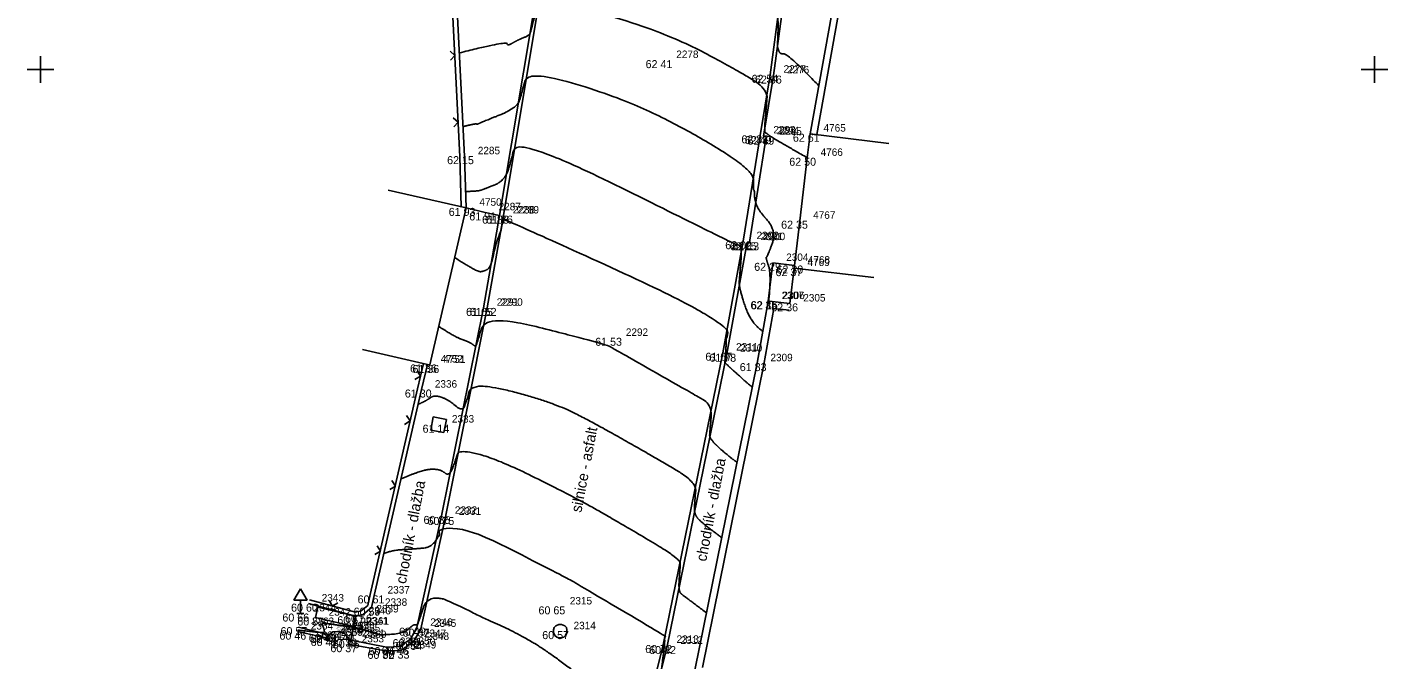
# Model space of a CAD drawing. Extents: x -704017 to -701500, y -1008977 to -1008450.
# Drawn here: x -701700.5 to -701649.5, y -1008772.1 to -1008748.4 of the extents above; entities that cross this region are included whole.
import ezdxf

# ---------------------------------------------------------------- set-up
doc = ezdxf.new("R2010")
doc.units = 0
for name, color, linetype in [('Z_body', 7, 'Continuous'), ('Z_body_cisla', 7, 'Continuous'), ('Z_body_vysky', 7, 'Continuous'), ('Z_budovy', 7, 'Continuous'), ('Z_chodnik', 7, 'Continuous'), ('Z_dopravni_znaceni', 7, 'Continuous'), ('Z_hekt_sit', 7, 'Continuous'), ('Z_komunikace', 7, 'Continuous'), ('Z_obruby', 7, 'Continuous'), ('Z_oploceni', 7, 'Continuous'), ('Z_popis', 7, 'Continuous'), ('Z_rozhrani_ploch', 7, 'Continuous'), ('Z_site_znaky_kanalizace', 7, 'Continuous'), ('Z_site_znaky_pilire', 7, 'Continuous'), ('Z_site_znaky_vodovod', 7, 'Continuous'), ('Z_vrstevnice_hlavni', 7, 'Continuous'), ('Z_vrstevnice_vedlejsi', 7, 'Continuous'), ('Z_vstupy', 7, 'Continuous')]:
    doc.layers.add(name, color=color, linetype=linetype)

# ---------------------------------------------------------------- blocks, each defined once
blk = doc.blocks.new('POINT_DISPLAY')
blk.add_line((0, 0), (0, 0))
blk = doc.blocks.new('Z212')
for p, q in [((-0.17, 0.17), (0, 0)), ((0, 0), (0.17, 0.17))]:
    blk.add_line(p, q)
blk = doc.blocks.new('Z527')
for p, q in [((0, 0.93), (-0.25, 0.5)), ((0.25, 0.5), (0, 0.93)), ((-0.25, 0.5), (0.25, 0.5)), ((-0.13, 0), (0.13, 0)), ((0, 0), (0, 0.5))]:
    blk.add_line(p, q)
blk = doc.blocks.new('Z620')
for p, q in [((-0.25, 0.05), (-0.23, 0.13)), ((-0.25, -0.05), (-0.25, 0.05)), ((-0.23, 0.13), (-0.17, 0.2)), ((-0.17, 0.2), (-0.05, 0.25)), ((-0.05, 0.25), (0.05, 0.25)), ((0.05, 0.25), (0.17, 0.2)), ((0.17, 0.2), (0.23, 0.13)), ((0.23, 0.13), (0.25, 0.05)), ((0.25, 0.05), (0.25, -0.05)), ((-0.2, -0.17), (-0.25, -0.05)), ((-0.13, -0.23), (-0.2, -0.17)), ((-0.05, -0.25), (-0.13, -0.23)), ((0.05, -0.25), (-0.05, -0.25)), ((0.13, -0.23), (0.05, -0.25)), ((0.2, -0.17), (0.13, -0.23)), ((0.25, -0.05), (0.2, -0.17))]:
    blk.add_line(p, q)
blk = doc.blocks.new('Z608')
for p, q in [((0.25, 0.25), (-0.25, 0.25)), ((-0.25, 0.25), (-0.25, -0.25)), ((0.25, -0.25), (0.25, 0.25)), ((-0.25, -0.25), (0.25, -0.25))]:
    blk.add_line(p, q)

msp = doc.modelspace()

# ---------------------------------------------------------------- linework, layer by layer
at = {"layer": 'Z_budovy'}
for p, q in [((-701671.26, -1008753.31), (-701671.15, -1008752.41)), ((-701671.15, -1008752.41), (-701668.2, -1008752.77)), ((-701684.05, -1008755.19), (-701686.97, -1008754.52)), ((-701685.41, -1008761.08), (-701684.05, -1008755.19)), ((-701671.54, -1008755.67), (-701671.74, -1008757.35)), ((-701671.74, -1008757.35), (-701671.75, -1008757.45)), ((-701671.75, -1008757.45), (-701668.77, -1008757.8)), ((-701685.5, -1008761.06), (-701687.93, -1008760.5)), ((-701685.5, -1008761.06), (-701685.41, -1008761.08))]:
    msp.add_line(p, q, dxfattribs=at)
at = {"layer": 'Z_chodnik'}
for p, q in [((-701688.27, -1008770.89), (-701688.2, -1008770.5)), ((-701688.37, -1008771.4), (-701688.27, -1008770.89))]:
    msp.add_line(p, q, dxfattribs=at)
at = {"layer": 'Z_hekt_sit'}
for p, q in [((-701700, -1008749.5), (-701700, -1008750.5)), ((-701650, -1008749.5), (-701650, -1008750.5)), ((-701700.5, -1008750), (-701699.5, -1008750)), ((-701650.5, -1008750), (-701649.5, -1008750))]:
    msp.add_line(p, q, dxfattribs=at)
at = {"layer": 'Z_komunikace'}
for p, q in [((-701670.73, -1008735.62), (-701672.65, -1008750.2)), ((-701681.31, -1008747.44), (-701682.65, -1008755.48)), ((-701672.65, -1008750.2), (-701673.03, -1008752.47)), ((-701673.03, -1008752.47), (-701673.66, -1008756.44)), ((-701682.65, -1008755.48), (-701683.26, -1008758.94)), ((-701673.66, -1008756.44), (-701674.43, -1008760.62)), ((-701683.26, -1008758.94), (-701684.82, -1008766.78)), ((-701674.43, -1008760.62), (-701676.66, -1008771.58)), ((-701684.82, -1008766.78), (-701685.75, -1008770.97)), ((-701689.25, -1008771.32), (-701690.37, -1008771.08)), ((-701689.2, -1008771.2), (-701689.25, -1008771.32)), ((-701689.05, -1008771.09), (-701689.2, -1008771.2)), ((-701688.81, -1008771.07), (-701689.05, -1008771.09)), ((-701688.6, -1008771.16), (-701688.81, -1008771.07)), ((-701688.46, -1008771.34), (-701688.6, -1008771.16)), ((-701685.75, -1008770.97), (-701686.02, -1008771.46)), ((-701688.46, -1008771.55), (-701688.46, -1008771.34)), ((-701687.07, -1008771.8), (-701688.46, -1008771.55)), ((-701686.5, -1008771.79), (-701687.07, -1008771.8)), ((-701686.02, -1008771.46), (-701686.5, -1008771.79)), ((-701676.66, -1008771.58), (-701680.56, -1008787.06))]:
    msp.add_line(p, q, dxfattribs=at)
at = {"layer": 'Z_obruby'}
for p, q in [((-701670.59, -1008735.62), (-701672.52, -1008750.23)), ((-701681.45, -1008747.41), (-701682.8, -1008755.48)), ((-701672.52, -1008750.23), (-701672.9, -1008752.5)), ((-701672.8, -1008752.52), (-701673.42, -1008756.48)), ((-701672.9, -1008752.5), (-701672.8, -1008752.52)), ((-701682.8, -1008755.48), (-701683.4, -1008758.94)), ((-701673.51, -1008756.48), (-701674.28, -1008760.66)), ((-701673.42, -1008756.48), (-701673.51, -1008756.48)), ((-701683.4, -1008758.94), (-701684.97, -1008766.74)), ((-701674.28, -1008760.66), (-701676.51, -1008771.62)), ((-701684.97, -1008766.74), (-701685.89, -1008770.93)), ((-701689.27, -1008771.17), (-701690.33, -1008770.91)), ((-701689.27, -1008771.17), (-701689.2, -1008771.2)), ((-701685.89, -1008770.93), (-701686.13, -1008771.36)), ((-701688.37, -1008771.4), (-701688.46, -1008771.34)), ((-701687.03, -1008771.66), (-701688.37, -1008771.4)), ((-701686.54, -1008771.64), (-701687.03, -1008771.66)), ((-701686.13, -1008771.36), (-701686.54, -1008771.64)), ((-701676.51, -1008771.62), (-701680.43, -1008787.12))]:
    msp.add_line(p, q, dxfattribs=at)
at = {"layer": 'Z_oploceni'}
for p, q in [((-701684.66, -1008745.73), (-701684.28, -1008753.26)), ((-701684.48, -1008745.73), (-701684.11, -1008753.25)), ((-701670.02, -1008746.11), (-701671.15, -1008752.41)), ((-701669.77, -1008746.14), (-701670.9, -1008752.44)), ((-701684.28, -1008753.26), (-701684.23, -1008755.15)), ((-701684.11, -1008753.25), (-701684.05, -1008755.19)), ((-701672.72, -1008758.69), (-701673.14, -1008761.01)), ((-701672.51, -1008758.96), (-701672.89, -1008761.06)), ((-701672.69, -1008758.69), (-701672.72, -1008758.69)), ((-701671.91, -1008758.77), (-701672.69, -1008758.69)), ((-701671.94, -1008759.02), (-701672.51, -1008758.96)), ((-701685.87, -1008761.97), (-701685.65, -1008761.03)), ((-701685.72, -1008762), (-701685.5, -1008761.06)), ((-701673.14, -1008761.01), (-701675.47, -1008772.52)), ((-701672.89, -1008761.06), (-701675.19, -1008772.42)), ((-701673.14, -1008761.01), (-701673.14, -1008761.01)), ((-701685.87, -1008761.97), (-701687.64, -1008769.69)), ((-701685.72, -1008762), (-701687.49, -1008769.72)), ((-701687.64, -1008769.69), (-701687.73, -1008770.1)), ((-701687.49, -1008769.72), (-701687.59, -1008770.18)), ((-701688.2, -1008770.5), (-701689.96, -1008770.03)), ((-701688.2, -1008770.35), (-701689.92, -1008769.89)), ((-701687.98, -1008770.3), (-701688.2, -1008770.35)), ((-701687.73, -1008770.1), (-701687.98, -1008770.3)), ((-701687.59, -1008770.18), (-701687.91, -1008770.44)), ((-701687.91, -1008770.44), (-701688.2, -1008770.5))]:
    msp.add_line(p, q, dxfattribs=at)
at = {"layer": 'Z_rozhrani_ploch'}
for p, q in [((-701683.33, -1008755.36), (-701684.05, -1008755.19)), ((-701683.33, -1008755.36), (-701682.8, -1008755.48)), ((-701672.55, -1008757.25), (-701672.72, -1008758.69)), ((-701672.55, -1008757.25), (-701671.74, -1008757.35))]:
    msp.add_line(p, q, dxfattribs=at)
at = {"layer": 'Z_site_znaky_pilire'}
for p, q in [((-701689.7, -1008770.55), (-701689.61, -1008770.16)), ((-701689.61, -1008770.16), (-701688.2, -1008770.5)), ((-701688.3, -1008770.88), (-701689.7, -1008770.55)), ((-701688.2, -1008770.5), (-701688.3, -1008770.88))]:
    msp.add_line(p, q, dxfattribs=at)
at = {"layer": 'Z_vrstevnice_hlavni'}
for points in [[(-701684.069, -1008754.573), (-701683.623, -1008754.569), (-701683.382, -1008754.489), (-701682.581, -1008754.171), (-701682.315, -1008753.228), (-701682.203, -1008752.8), (-701680.442, -1008753.327), (-701674.352, -1008756.366), (-701673.86, -1008756.588), (-701673.704, -1008756.679), (-701673.798, -1008757.774), (-701673.822, -1008758.175), (-701673.377, -1008759.519), (-701672.924, -1008759.815)], [(-701686.49, -1008765.357), (-701685.717, -1008765.011), (-701685.027, -1008764.971), (-701684.676, -1008765.278), (-701684.426, -1008764.602), (-701684.314, -1008764.235), (-701682.814, -1008764.626), (-701679.825, -1008766.125), (-701678.522, -1008766.867), (-701676.003, -1008768.35), (-701676.031, -1008768.695), (-701676.092, -1008769.565), (-701675.909, -1008769.729), (-701675.036, -1008770.376)]]:
    msp.add_open_spline(points, degree=2, dxfattribs=at)
at = {"layer": 'Z_vrstevnice_vedlejsi'}
for points in [[(-701684.436, -1008746.615), (-701683.464, -1008746.37), (-701681.828, -1008746.024), (-701681.727, -1008746.249), (-701681.714, -1008746.236), (-701681.371, -1008745.984), (-701681.252, -1008745.846), (-701681.208, -1008745.675), (-701680.912, -1008744.318), (-701679.793, -1008744.673), (-701676.185, -1008745.743), (-701673.103, -1008747.386), (-701672.322, -1008747.711), (-701672.375, -1008749.045), (-701672.379, -1008749.161), (-701672.275, -1008749.441), (-701672.009, -1008749.387), (-701670.827, -1008750.61)], [(-701684.3, -1008749.379), (-701682.528, -1008748.933), (-701682.5, -1008749.127), (-701682.129, -1008748.901), (-701681.669, -1008748.719), (-701681.617, -1008748.536), (-701681.33, -1008747.436), (-701681.28, -1008747.209), (-701681.198, -1008747.235), (-701676.542, -1008748.616), (-701673.887, -1008750.031), (-701672.739, -1008750.734), (-701672.801, -1008751.466), (-701672.878, -1008752.366), (-701672.784, -1008752.385), (-701672.663, -1008752.511), (-701671.26, -1008753.31)], [(-701684.164, -1008752.144), (-701683.658, -1008752.017), (-701683.65, -1008752.072), (-701683.544, -1008752.007), (-701682.125, -1008751.445), (-701681.966, -1008750.882), (-701681.738, -1008750.008), (-701678.142, -1008751.085), (-701675.435, -1008752.436), (-701673.246, -1008753.831), (-701673.288, -1008754.512), (-701673.239, -1008754.522), (-701673.213, -1008755.16), (-701672.395, -1008756.038), (-701672.768, -1008757.057), (-701672.824, -1008757.03), (-701672.602, -1008757.693), (-701672.706, -1008758.69)], [(-701684.479, -1008757.05), (-701683.632, -1008757.601), (-701683.373, -1008757.563), (-701683.139, -1008757.436), (-701682.966, -1008756.729), (-701682.675, -1008755.624), (-701682.472, -1008755.679), (-701676.36, -1008758.435), (-701674.254, -1008759.665), (-701674.277, -1008759.93), (-701674.321, -1008760.649), (-701674.347, -1008760.969), (-701674.35, -1008761.003), (-701673.407, -1008761.85), (-701673.323, -1008761.913)], [(-701685.076, -1008759.633), (-701684.44, -1008760.047), (-701683.894, -1008760.228), (-701683.694, -1008760.403), (-701683.637, -1008760.247), (-701683.301, -1008759.144), (-701678.801, -1008760.318), (-701678.632, -1008760.403), (-701675.468, -1008762.205), (-701674.829, -1008762.581), (-701674.909, -1008763.545), (-701674.93, -1008763.857), (-701674.241, -1008764.477), (-701673.894, -1008764.734)], [(-701685.848, -1008762.559), (-701685.52, -1008762.413), (-701685.245, -1008762.2), (-701684.718, -1008762.375), (-701684.185, -1008762.84), (-701684.031, -1008762.424), (-701683.807, -1008761.689), (-701680.807, -1008762.472), (-701679.228, -1008763.264), (-701676.995, -1008764.536), (-701675.416, -1008765.465), (-701675.47, -1008766.12), (-701675.511, -1008766.711), (-701675.075, -1008767.103), (-701674.465, -1008767.555)], [(-701687.131, -1008768.154), (-701686.853, -1008768.029), (-701686.02, -1008767.982), (-701685.226, -1008767.904), (-701684.82, -1008766.78), (-701680.421, -1008768.986), (-701680.049, -1008769.198), (-701676.59, -1008771.234), (-701676.593, -1008771.271), (-701676.615, -1008771.592), (-701676.706, -1008772.365), (-701676.719, -1008772.448), (-701676.72, -1008772.569), (-701676.72, -1008772.776), (-701676.458, -1008772.83), (-701675.595, -1008773.085), (-701675.55, -1008773.45), (-701675.262, -1008774.408), (-701675.557, -1008775.137), (-701675.848, -1008775.901)], [(-701690.355, -1008771.018), (-701689.402, -1008771.138), (-701689.342, -1008771.067), (-701689.468, -1008770.743), (-701689.329, -1008770.767), (-701688.364, -1008770.904), (-701688.327, -1008770.905), (-701688.27, -1008770.89), (-701687.382, -1008771.172), (-701687.202, -1008771.205), (-701686.395, -1008771.145), (-701686.06, -1008770.855), (-701686.023, -1008770.829), (-701685.864, -1008770.814), (-701685.849, -1008770.77), (-701685.432, -1008769.537), (-701683.387, -1008770.58), (-701682.351, -1008771.029), (-701681.162, -1008771.694), (-701679.559, -1008772.907), (-701679.26, -1008772.949), (-701677.296, -1008774.103), (-701677.404, -1008775.027), (-701677.468, -1008775.406), (-701677.47, -1008775.89), (-701677.443, -1008775.893), (-701676.408, -1008775.86), (-701676.384, -1008775.873), (-701677.802, -1008781.838)]]:
    msp.add_open_spline(points, degree=2, dxfattribs=at)
at = {"layer": 'Z_vstupy'}
for p, q in [((-701671.26, -1008753.31), (-701671.54, -1008755.67)), ((-701671.75, -1008757.45), (-701671.91, -1008758.77))]:
    msp.add_line(p, q, dxfattribs=at)

# ---------------------------------------------------------------- block references
at = {"layer": 'Z_body'}
for p in [(-701676.67, -1008749.65), (-701672.65, -1008750.2), (-701672.52, -1008750.23), (-701671.15, -1008752.41), (-701673.03, -1008752.47), (-701672.9, -1008752.5), (-701672.8, -1008752.52), (-701684.11, -1008753.25), (-701671.26, -1008753.31), (-701684.05, -1008755.19), (-701683.33, -1008755.36), (-701682.8, -1008755.48), (-701682.65, -1008755.48), (-701671.54, -1008755.67), (-701673.66, -1008756.44), (-701673.51, -1008756.48), (-701673.42, -1008756.48), (-701672.55, -1008757.25), (-701671.75, -1008757.45), (-701671.74, -1008757.35), (-701683.4, -1008758.94), (-701683.26, -1008758.94), (-701672.72, -1008758.69), (-701672.69, -1008758.69), (-701671.91, -1008758.77), (-701678.56, -1008760.06), (-701674.43, -1008760.62), (-701685.5, -1008761.06), (-701685.41, -1008761.08), (-701674.28, -1008760.66), (-701673.14, -1008761.01), (-701685.72, -1008762), (-701685.08, -1008763.32), (-701684.97, -1008766.74), (-701684.82, -1008766.78), (-701687.49, -1008769.72), (-701689.96, -1008770.03), (-701687.59, -1008770.18), (-701680.66, -1008770.13), (-701690.26, -1008770.4), (-701689.7, -1008770.55), (-701688.2, -1008770.5), (-701687.91, -1008770.44), (-701690.37, -1008771.08), (-701690.33, -1008770.91), (-701689.27, -1008771.17), (-701689.25, -1008771.32), (-701689.2, -1008771.2), (-701689.05, -1008771.09), (-701688.81, -1008771.07), (-701688.6, -1008771.16), (-701688.3, -1008770.88), (-701688.27, -1008770.89), (-701685.89, -1008770.93), (-701685.75, -1008770.97), (-701680.52, -1008771.06), (-701688.46, -1008771.34), (-701688.46, -1008771.55), (-701688.37, -1008771.4), (-701687.07, -1008771.8), (-701687.03, -1008771.66), (-701686.54, -1008771.64), (-701686.5, -1008771.79), (-701686.13, -1008771.36), (-701686.02, -1008771.46), (-701676.66, -1008771.58), (-701676.51, -1008771.62)]:
    msp.add_blockref('POINT_DISPLAY', p, dxfattribs=at)
at = {"layer": 'Z_dopravni_znaceni'}
msp.add_blockref('Z527', (-701690.26, -1008770.4), dxfattribs=at)
at = {"layer": 'Z_oploceni'}
for p, rotation in [((-701684.47, -1008749.47), 92.8), ((-701684.35, -1008751.97), 92.8), ((-701685.76, -1008761.5), 76.8), ((-701686.15, -1008763.18), 77.1), ((-701686.7, -1008765.62), 77.1), ((-701687.26, -1008768.06), 77.1), ((-701689.06, -1008770.12), -14.999999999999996)]:
    msp.add_blockref('Z212', p, dxfattribs=dict(at, rotation=rotation))
at = {"layer": 'Z_site_znaky_kanalizace'}
msp.add_blockref('Z620', (-701680.52, -1008771.06), dxfattribs=at)
at = {"layer": 'Z_site_znaky_vodovod', "rotation": -10.800000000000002}
msp.add_blockref('Z608', (-701685.08, -1008763.32), dxfattribs=at)

# ---------------------------------------------------------------- texts
at = {"layer": 'Z_body_cisla'}
for s, p in [('2278', (-701676.17, -1008749.57)), ('2277', (-701672.15, -1008750.12)), ('2276', (-701672.02, -1008750.15)), ('2293', (-701672.53, -1008752.4)), ('2294', (-701672.4, -1008752.43)), ('2295', (-701672.3, -1008752.45)), ('4765', (-701670.65, -1008752.33)), ('2285', (-701683.61, -1008753.18)), ('4766', (-701670.76, -1008753.24)), ('4750', (-701683.55, -1008755.11)), ('2287', (-701682.83, -1008755.28)), ('2288', (-701682.3, -1008755.4)), ('2289', (-701682.15, -1008755.4)), ('4767', (-701671.04, -1008755.6)), ('2302', (-701673.16, -1008756.36)), ('2301', (-701673.01, -1008756.4)), ('2300', (-701672.92, -1008756.4)), ('2304', (-701672.05, -1008757.18)), ('4768', (-701671.24, -1008757.28)), ('4769', (-701671.25, -1008757.37)), ('2291', (-701682.9, -1008758.86)), ('2290', (-701682.76, -1008758.86)), ('2307', (-701672.22, -1008758.61)), ('2306', (-701672.19, -1008758.61)), ('2305', (-701671.41, -1008758.7)), ('2292', (-701678.06, -1008759.99)), ('2311', (-701673.93, -1008760.54)), ('2310', (-701673.78, -1008760.58)), ('4752', (-701685, -1008760.99)), ('4751', (-701684.91, -1008761)), ('2309', (-701672.64, -1008760.94)), ('2336', (-701685.22, -1008761.93)), ('2333', (-701684.58, -1008763.24)), ('2332', (-701684.47, -1008766.66)), ('2331', (-701684.32, -1008766.7)), ('2343', (-701689.46, -1008769.95)), ('2337', (-701686.99, -1008769.65)), ('2315', (-701680.16, -1008770.06)), ('2344', (-701689.76, -1008770.32)), ('2342', (-701689.2, -1008770.48)), ('2340', (-701687.7, -1008770.43)), ('2339', (-701687.41, -1008770.36)), ('2338', (-701687.09, -1008770.11)), ('2364', (-701689.87, -1008771)), ('2363', (-701689.83, -1008770.83)), ('2362', (-701688.77, -1008771.1)), ('2357', (-701688.55, -1008771.02)), ('2356', (-701688.31, -1008770.99)), ('2355', (-701688.1, -1008771.08)), ('2341', (-701687.8, -1008770.81)), ('2361', (-701687.77, -1008770.82)), ('2346', (-701685.39, -1008770.86)), ('2345', (-701685.25, -1008770.9)), ('2314', (-701680.02, -1008770.99)), ('2359', (-701688.75, -1008771.24)), ('2358', (-701688.7, -1008771.12)), ('2354', (-701687.96, -1008771.27)), ('2353', (-701687.96, -1008771.48)), ('2360', (-701687.87, -1008771.32)), ('2351', (-701686.53, -1008771.58)), ('2350', (-701686.04, -1008771.57)), ('2347', (-701685.63, -1008771.28)), ('2348', (-701685.52, -1008771.39)), ('2313', (-701676.16, -1008771.5)), ('2312', (-701676.01, -1008771.54)), ('2352', (-701686.57, -1008771.73)), ('2349', (-701686, -1008771.71))]:
    msp.add_text(s, height=0.28, dxfattribs=at).set_placement(p)
at = {"layer": 'Z_body_vysky'}
for s, p in [('62 41', (-701677.32, -1008749.95)), ('62 54', (-701673.35, -1008750.5)), ('62 66', (-701673.22, -1008750.53)), ('62 61', (-701671.8, -1008752.71)), ('62 37', (-701673.73, -1008752.77)), ('62 49', (-701673.6, -1008752.8)), ('62 49', (-701673.5, -1008752.82)), ('62 15', (-701684.76, -1008753.55)), ('62 50', (-701671.935, -1008753.61)), ('61 93', (-701684.7, -1008755.49)), ('61 91', (-701683.93, -1008755.66)), ('61 88', (-701683.45, -1008755.78)), ('61 76', (-701683.3, -1008755.78)), ('62 35', (-701672.24, -1008755.97)), ('62 02', (-701674.335, -1008756.74)), ('62 15', (-701674.16, -1008756.78)), ('62 13', (-701674.07, -1008756.78)), ('62 29', (-701673.25, -1008757.55)), ('62 37', (-701672.45, -1008757.75)), ('62 30', (-701672.415, -1008757.65)), ('61 65', (-701684.05, -1008759.24)), ('61 52', (-701683.91, -1008759.24)), ('62 35', (-701673.39, -1008758.99)), ('62 16', (-701673.37, -1008758.99)), ('62 36', (-701672.61, -1008759.07)), ('61 53', (-701679.21, -1008760.36)), ('61 67', (-701675.08, -1008760.92)), ('61 36', (-701686.15, -1008761.36)), ('61 36', (-701686.06, -1008761.38)), ('61 78', (-701674.93, -1008760.96)), ('61 83', (-701673.79, -1008761.31)), ('61 30', (-701686.345, -1008762.3)), ('61 14', (-701685.68, -1008763.62)), ('60 85', (-701685.645, -1008767.04)), ('60 75', (-701685.495, -1008767.08)), ('60 61', (-701688.115, -1008770.02)), ('60 60', (-701690.61, -1008770.33)), ('60 59', (-701688.265, -1008770.48)), ('60 65', (-701681.335, -1008770.43)), ('60 66', (-701690.935, -1008770.7)), ('60 55', (-701690.375, -1008770.85)), ('60 57', (-701688.875, -1008770.8)), ('60 56', (-701688.585, -1008770.74)), ('60 46', (-701691.045, -1008771.38)), ('60 57', (-701691.005, -1008771.21)), ('60 49', (-701689.945, -1008771.47)), ('60 44', (-701689.875, -1008771.5)), ('60 41', (-701689.875, -1008771.62)), ('60 41', (-701689.675, -1008771.39)), ('60 43', (-701689.485, -1008771.37)), ('60 40', (-701689.25, -1008771.46)), ('60 51', (-701688.925, -1008771.18)), ('60 50', (-701688.92, -1008771.19)), ('60 49', (-701686.565, -1008771.23)), ('60 37', (-701686.425, -1008771.27)), ('60 57', (-701681.195, -1008771.36)), ('60 39', (-701689.135, -1008771.64)), ('60 37', (-701689.135, -1008771.85)), ('60 45', (-701689.045, -1008771.7)), ('60 32', (-701687.745, -1008772.1)), ('60 46', (-701687.705, -1008771.96)), ('60 46', (-701687.215, -1008771.94)), ('60 33', (-701687.175, -1008772.09)), ('60 48', (-701686.805, -1008771.66)), ('60 34', (-701686.695, -1008771.76)), ('60 72', (-701677.335, -1008771.88)), ('60 82', (-701677.185, -1008771.92))]:
    msp.add_text(s, height=0.3, dxfattribs=at).set_placement(p)
at = {"layer": 'Z_popis'}
for s, p in [('silnice - asfalt', (-701679.73, -1008766.63)), ('chodník - dlažba', (-701675.05, -1008768.47)), ('chodník - dlažba', (-701686.31, -1008769.31))]:
    msp.add_text(s, height=0.4, rotation=79.2, dxfattribs=at).set_placement(p)

doc.saveas('drawing.dxf')
